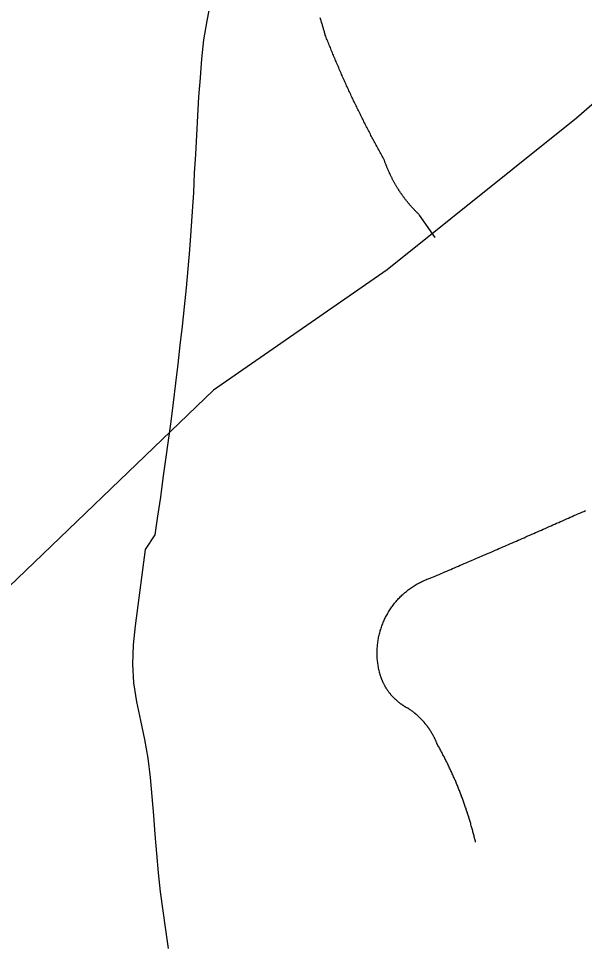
# Model space of a CAD drawing. Extents: x 1268485 to 1426702, y 514839 to 616766.
# Drawn here: x 1381037 to 1381522, y 564227 to 565024 of the extents above; entities that cross this region are included whole.
import ezdxf

# ---------------------------------------------------------------- set-up
doc = ezdxf.new("R2010")
doc.units = 0
for name, color, linetype in [('Old_Level_32', 7, 'Continuous'), ('Old_Level_35', 7, 'Continuous'), ('Old_Level_62', 7, 'Continuous')]:
    doc.layers.add(name, color=color, linetype=linetype)

msp = doc.modelspace()

# ---------------------------------------------------------------- linework, layer by layer
at = {"layer": 'Old_Level_32'}
msp.add_lwpolyline([(1382953.524, 566232.78), (1382782.39, 566091.659), (1382654.651, 565987.93), (1382241.986, 565636.094), (1382117.84, 565532.542), (1381945.903, 565385.805), (1381834.857, 565253.027), (1381764.438, 565155.476), (1381515.265, 564938.697), (1381352.759, 564808.629), (1381203.796, 564705.658), (1381006.083, 564515.976), (1380992.119, 564421.46), (1380956.263, 564330.138), (1380917.56, 564196.853), (1380780.676, 563967.497), (1380706.293, 563850.937), (1380647.267, 563747.501), (1380589.599, 563663.564), (1380547.659, 563537.659), (1380537.174, 563435.623), (1380579.114, 563039.547), (1380539.795, 562890.034), (1380491.765, 562776.936)], dxfattribs=at)
at = {"layer": 'Old_Level_35'}
msp.add_line((1381394.158, 564836.521), (1381380.727, 564855.642), dxfattribs=at)
for points in [[(1381300.141, 565009.123), (1381299.834, 565009.79), (1381299.731, 565010.558), (1381299.526, 565011.328), (1381299.219, 565012.046), (1381299.014, 565012.814), (1381298.911, 565013.583), (1381298.604, 565014.301), (1381298.398, 565015.019), (1381298.296, 565015.736), (1381297.988, 565016.505), (1381297.783, 565017.274), (1381297.476, 565017.992), (1381297.373, 565018.761), (1381297.168, 565019.427), (1381296.861, 565020.196), (1381296.656, 565020.914), (1381296.348, 565021.683), (1381296.245, 565022.451), (1381296.04, 565023.169), (1381295.733, 565023.887), (1381295.528, 565024.605)], [(1381350.277, 564903.163), (1381349.764, 564904.239), (1381349.149, 564905.264), (1381348.534, 564906.289), (1381348.021, 564907.366), (1381347.406, 564908.392), (1381346.893, 564909.417), (1381346.278, 564910.442), (1381345.766, 564911.518), (1381345.15, 564912.544), (1381344.638, 564913.569), (1381344.023, 564914.646), (1381343.51, 564915.671), (1381342.895, 564916.696), (1381342.382, 564917.772), (1381341.767, 564918.798), (1381341.254, 564919.823), (1381340.639, 564920.9), (1381340.127, 564921.925), (1381339.511, 564923.001), (1381338.999, 564923.976), (1381338.486, 564925.052), (1381337.871, 564926.129), (1381337.358, 564927.205), (1381336.743, 564928.23), (1381336.231, 564929.307), (1381335.718, 564930.332), (1381335.103, 564931.358), (1381334.59, 564932.434), (1381334.078, 564933.511), (1381333.667, 564934.587), (1381332.95, 564935.612), (1381332.54, 564936.689), (1381332.027, 564937.765), (1381331.412, 564938.79), (1381330.899, 564939.867), (1381330.387, 564940.943), (1381329.874, 564942.02), (1381329.361, 564943.045), (1381328.746, 564944.122), (1381328.234, 564945.199), (1381327.721, 564946.275), (1381327.208, 564947.3), (1381326.798, 564948.377), (1381326.286, 564949.453), (1381325.773, 564950.478), (1381325.158, 564951.555), (1381324.645, 564952.631), (1381324.133, 564953.708), (1381323.62, 564954.733), (1381323.107, 564955.81), (1381322.595, 564956.886), (1381322.082, 564958.014), (1381321.672, 564959.04), (1381321.159, 564960.116), (1381320.647, 564961.193), (1381320.134, 564962.269), (1381319.621, 564963.294), (1381319.109, 564964.422), (1381318.596, 564965.499), (1381318.083, 564966.575), (1381317.673, 564967.6), (1381317.161, 564968.728), (1381316.648, 564969.805), (1381316.238, 564970.881), (1381315.725, 564972.009), (1381315.213, 564973.086), (1381314.7, 564974.111), (1381314.29, 564975.187), (1381313.777, 564976.315), (1381313.367, 564977.392), (1381312.855, 564978.417), (1381312.342, 564979.545), (1381311.829, 564980.621), (1381311.419, 564981.749), (1381311.009, 564982.826), (1381310.497, 564983.851), (1381309.984, 564984.979), (1381309.471, 564986.055), (1381309.164, 564987.183), (1381308.651, 564988.259), (1381308.138, 564989.387), (1381307.728, 564990.463), (1381307.216, 564991.54), (1381306.703, 564992.616), (1381306.396, 564993.744), (1381305.883, 564994.821), (1381305.37, 564995.949), (1381304.96, 564997.025), (1381304.55, 564998.102), (1381304.14, 564999.178), (1381303.627, 565000.306), (1381303.217, 565001.383), (1381302.705, 565002.511), (1381302.294, 565003.587), (1381301.884, 565004.664), (1381301.372, 565005.791), (1381300.962, 565006.868), (1381300.552, 565007.995), (1381300.141, 565009.123)], [(1381380.727, 564855.642), (1381380.419, 564856.001), (1381379.907, 564856.462), (1381379.497, 564856.821), (1381379.086, 564857.231), (1381378.676, 564857.641), (1381378.266, 564858.051), (1381377.856, 564858.461), (1381377.549, 564858.872), (1381377.036, 564859.23), (1381376.626, 564859.692), (1381376.216, 564860.102), (1381375.908, 564860.512), (1381375.498, 564860.922), (1381375.088, 564861.383), (1381374.575, 564861.793), (1381374.268, 564862.203), (1381373.858, 564862.613), (1381373.55, 564863.075), (1381373.14, 564863.485), (1381372.73, 564863.946), (1381372.422, 564864.356), (1381372.012, 564864.818), (1381371.602, 564865.228), (1381371.295, 564865.689), (1381370.884, 564866.151), (1381370.474, 564866.561), (1381370.167, 564867.074), (1381369.757, 564867.484), (1381369.552, 564867.945), (1381369.141, 564868.355), (1381368.731, 564868.817), (1381368.424, 564869.329), (1381368.014, 564869.739), (1381367.604, 564870.2), (1381367.399, 564870.713), (1381366.988, 564871.123), (1381366.578, 564871.636), (1381366.271, 564872.046), (1381365.963, 564872.558), (1381365.656, 564873.02), (1381365.245, 564873.481), (1381365.04, 564873.943), (1381364.63, 564874.456), (1381364.425, 564874.866), (1381364.015, 564875.378), (1381363.605, 564875.891), (1381363.4, 564876.301), (1381362.99, 564876.814), (1381362.785, 564877.326), (1381362.375, 564877.839), (1381362.17, 564878.249), (1381361.862, 564878.762), (1381361.452, 564879.274), (1381361.247, 564879.735), (1381360.837, 564880.248), (1381360.632, 564880.76), (1381360.427, 564881.273), (1381360.017, 564881.735), (1381359.709, 564882.248), (1381359.504, 564882.76), (1381359.094, 564883.273), (1381358.889, 564883.734), (1381358.581, 564884.246), (1381358.376, 564884.759), (1381357.966, 564885.272), (1381357.761, 564885.733), (1381357.453, 564886.246), (1381357.248, 564886.759), (1381357.043, 564887.322), (1381356.736, 564887.835), (1381356.531, 564888.297), (1381356.223, 564888.809), (1381356.018, 564889.373), (1381355.711, 564889.885), (1381355.505, 564890.398), (1381355.3, 564890.962), (1381354.993, 564891.423), (1381354.788, 564891.936), (1381354.48, 564892.5), (1381354.275, 564893.013), (1381353.968, 564893.576), (1381353.763, 564894.038), (1381353.66, 564894.551), (1381353.352, 564895.114), (1381353.147, 564895.627), (1381352.84, 564896.191), (1381352.635, 564896.755), (1381352.532, 564897.267), (1381352.225, 564897.831), (1381352.02, 564898.292), (1381351.917, 564898.857), (1381351.61, 564899.369), (1381351.404, 564899.933), (1381351.199, 564900.497), (1381350.994, 564901.01), (1381350.892, 564901.573), (1381350.584, 564902.138), (1381350.482, 564902.701), (1381350.277, 564903.163)], [(1381390.774, 564544.885), (1381392.517, 564545.552), (1381394.158, 564546.27), (1381395.798, 564546.987), (1381397.336, 564547.705), (1381399.079, 564548.371), (1381400.719, 564549.14), (1381402.36, 564549.806), (1381404, 564550.524), (1381405.743, 564551.242), (1381407.384, 564551.959), (1381409.024, 564552.626), (1381410.665, 564553.395), (1381412.407, 564554.062), (1381414.048, 564554.728), (1381415.586, 564555.497), (1381417.226, 564556.163), (1381418.969, 564556.881), (1381420.61, 564557.65), (1381422.25, 564558.316), (1381423.89, 564559.085), (1381425.633, 564559.751), (1381427.274, 564560.418), (1381428.914, 564561.187), (1381430.452, 564561.854), (1381432.298, 564562.622), (1381433.835, 564563.289), (1381435.476, 564564.058), (1381437.116, 564564.775), (1381438.859, 564565.493), (1381440.5, 564566.211), (1381442.14, 564566.877), (1381443.78, 564567.646), (1381445.523, 564568.313), (1381447.164, 564569.081), (1381448.702, 564569.748), (1381450.342, 564570.517), (1381452.085, 564571.184), (1381453.725, 564571.952), (1381455.366, 564572.619), (1381457.006, 564573.387), (1381458.647, 564574.105), (1381460.39, 564574.823), (1381462.03, 564575.54), (1381463.67, 564576.258), (1381465.208, 564576.976), (1381466.951, 564577.694), (1381468.592, 564578.463), (1381470.232, 564579.129), (1381471.873, 564579.898), (1381473.513, 564580.616), (1381475.256, 564581.334), (1381476.896, 564582.051), (1381478.537, 564582.769), (1381480.075, 564583.487), (1381481.715, 564584.255), (1381483.458, 564584.922), (1381485.098, 564585.691), (1381486.739, 564586.46), (1381488.379, 564587.126), (1381490.02, 564587.895), (1381491.763, 564588.613), (1381493.403, 564589.331), (1381495.043, 564590.048), (1381496.581, 564590.817), (1381498.222, 564591.484), (1381499.965, 564592.252), (1381501.605, 564593.022), (1381503.246, 564593.688), (1381504.886, 564594.457), (1381506.526, 564595.175), (1381508.269, 564595.892), (1381509.91, 564596.61), (1381511.55, 564597.379), (1381513.088, 564598.148), (1381514.728, 564598.814), (1381516.369, 564599.583), (1381518.112, 564600.301), (1381519.752, 564601.069), (1381521.393, 564601.736), (1381523.033, 564602.505)], [(1381346.278, 564464.249), (1381345.971, 564465.274), (1381345.766, 564466.248), (1381345.458, 564467.273), (1381345.355, 564468.247), (1381345.15, 564469.273), (1381345.048, 564470.246), (1381344.843, 564471.271), (1381344.74, 564472.246), (1381344.638, 564473.322), (1381344.535, 564474.296), (1381344.33, 564475.322), (1381344.33, 564476.398), (1381344.33, 564477.372), (1381344.228, 564478.397), (1381344.228, 564479.423), (1381344.228, 564480.448), (1381344.228, 564481.422), (1381344.228, 564482.499), (1381344.33, 564483.524), (1381344.33, 564484.497), (1381344.535, 564485.574), (1381344.535, 564486.548), (1381344.638, 564487.573), (1381344.74, 564488.65), (1381344.843, 564489.624), (1381345.048, 564490.649), (1381345.15, 564491.623), (1381345.355, 564492.649), (1381345.458, 564493.622), (1381345.766, 564494.647), (1381345.971, 564495.622), (1381346.278, 564496.647), (1381346.483, 564497.621), (1381346.791, 564498.646), (1381346.996, 564499.62), (1381347.406, 564500.543), (1381347.611, 564501.568), (1381348.021, 564502.491), (1381348.226, 564503.516), (1381348.636, 564504.439), (1381349.046, 564505.362), (1381349.354, 564506.387), (1381349.764, 564507.31), (1381350.277, 564508.233), (1381350.584, 564509.206), (1381351.097, 564510.078), (1381351.507, 564511.001), (1381352.02, 564511.923), (1381352.532, 564512.795), (1381353.045, 564513.666), (1381353.455, 564514.537), (1381353.968, 564515.512), (1381354.48, 564516.332), (1381355.095, 564517.203), (1381355.608, 564518.075), (1381356.223, 564518.946), (1381356.838, 564519.766), (1381357.351, 564520.587), (1381357.966, 564521.356), (1381358.581, 564522.176), (1381359.299, 564522.996), (1381359.914, 564523.816), (1381360.632, 564524.585), (1381361.247, 564525.354), (1381361.965, 564526.123), (1381362.58, 564526.892), (1381363.4, 564527.61), (1381364.015, 564528.328), (1381364.733, 564529.045), (1381365.451, 564529.763), (1381366.271, 564530.429), (1381366.988, 564531.147), (1381367.706, 564531.814), (1381368.629, 564532.48), (1381369.347, 564533.146), (1381370.167, 564533.762), (1381370.987, 564534.377), (1381371.705, 564534.992), (1381372.627, 564535.607), (1381373.55, 564536.17), (1381374.268, 564536.735), (1381375.088, 564537.298), (1381376.011, 564537.863), (1381376.831, 564538.426), (1381377.754, 564538.939), (1381378.676, 564539.451), (1381379.497, 564539.913), (1381380.522, 564540.426), (1381381.342, 564540.938), (1381382.265, 564541.399), (1381383.29, 564541.809), (1381384.11, 564542.271), (1381385.033, 564542.681), (1381385.956, 564543.04), (1381386.981, 564543.45), (1381387.904, 564543.809), (1381388.826, 564544.168), (1381389.749, 564544.475), (1381390.774, 564544.885)], [(1381371.089, 564432.619), (1381370.782, 564432.876), (1381370.372, 564433.081), (1381369.962, 564433.234), (1381369.654, 564433.439), (1381369.244, 564433.644), (1381368.834, 564433.901), (1381368.526, 564434.055), (1381368.116, 564434.26), (1381367.706, 564434.516), (1381367.501, 564434.67), (1381367.091, 564434.926), (1381366.783, 564435.182), (1381366.373, 564435.387), (1381365.963, 564435.644), (1381365.758, 564435.9), (1381365.348, 564436.105), (1381365.04, 564436.362), (1381364.63, 564436.567), (1381364.425, 564436.823), (1381364.015, 564437.079), (1381363.605, 564437.387), (1381363.4, 564437.643), (1381362.99, 564437.9), (1381362.58, 564438.105), (1381362.375, 564438.361), (1381361.965, 564438.668), (1381361.76, 564438.925), (1381361.349, 564439.181), (1381361.144, 564439.488), (1381360.734, 564439.745), (1381360.529, 564440.053), (1381360.119, 564440.309), (1381359.914, 564440.616), (1381359.504, 564440.873), (1381359.299, 564441.181), (1381358.889, 564441.488), (1381358.581, 564441.796), (1381358.376, 564442.052), (1381357.966, 564442.359), (1381357.761, 564442.667), (1381357.453, 564443.026), (1381357.248, 564443.334), (1381356.838, 564443.641), (1381356.633, 564443.949), (1381356.326, 564444.256), (1381356.121, 564444.564), (1381355.916, 564444.871), (1381355.608, 564445.23), (1381355.3, 564445.537), (1381354.993, 564445.897), (1381354.788, 564446.204), (1381354.48, 564446.563), (1381354.275, 564446.87), (1381353.968, 564447.23), (1381353.763, 564447.588), (1381353.455, 564447.896), (1381353.352, 564448.255), (1381353.147, 564448.562), (1381352.84, 564448.921), (1381352.635, 564449.331), (1381352.327, 564449.638), (1381352.122, 564449.998), (1381352.02, 564450.356), (1381351.712, 564450.664), (1381351.507, 564451.074), (1381351.199, 564451.433), (1381351.097, 564451.792), (1381350.892, 564452.202), (1381350.789, 564452.509), (1381350.482, 564452.868), (1381350.277, 564453.227), (1381350.174, 564453.637), (1381349.867, 564453.996), (1381349.764, 564454.355), (1381349.456, 564454.765), (1381349.354, 564455.124), (1381349.251, 564455.482), (1381349.046, 564455.944), (1381348.841, 564456.303), (1381348.739, 564456.713), (1381348.534, 564457.072), (1381348.329, 564457.43), (1381348.226, 564457.892), (1381348.021, 564458.251), (1381347.919, 564458.61), (1381347.714, 564459.02), (1381347.611, 564459.43), (1381347.508, 564459.789), (1381347.406, 564460.199), (1381347.201, 564460.609), (1381347.098, 564461.019), (1381346.996, 564461.378), (1381346.893, 564461.788), (1381346.791, 564462.198), (1381346.586, 564462.608), (1381346.483, 564463.019), (1381346.381, 564463.429), (1381346.278, 564463.839), (1381346.278, 564464.249)], [(1381396.003, 564401.811), (1381395.901, 564402.169), (1381395.593, 564402.579), (1381395.491, 564402.938), (1381395.388, 564403.297), (1381395.286, 564403.707), (1381394.978, 564404.066), (1381394.875, 564404.425), (1381394.773, 564404.835), (1381394.67, 564405.194), (1381394.363, 564405.552), (1381394.26, 564405.962), (1381393.953, 564406.322), (1381393.85, 564406.68), (1381393.748, 564407.039), (1381393.543, 564407.398), (1381393.338, 564407.757), (1381393.133, 564408.115), (1381393.03, 564408.526), (1381392.722, 564408.885), (1381392.62, 564409.192), (1381392.415, 564409.551), (1381392.21, 564409.961), (1381392.005, 564410.268), (1381391.8, 564410.628), (1381391.595, 564410.986), (1381391.39, 564411.294), (1381391.082, 564411.704), (1381390.98, 564412.011), (1381390.774, 564412.371), (1381390.467, 564412.729), (1381390.364, 564413.088), (1381390.159, 564413.447), (1381389.852, 564413.754), (1381389.647, 564414.114), (1381389.544, 564414.421), (1381389.237, 564414.729), (1381389.032, 564415.139), (1381388.724, 564415.446), (1381388.519, 564415.754), (1381388.211, 564416.112), (1381388.006, 564416.42), (1381387.904, 564416.728), (1381387.596, 564417.138), (1381387.391, 564417.445), (1381387.084, 564417.753), (1381386.878, 564418.06), (1381386.673, 564418.368), (1381386.366, 564418.676), (1381386.161, 564418.983), (1381385.853, 564419.393), (1381385.648, 564419.701), (1381385.238, 564420.008), (1381385.033, 564420.316), (1381384.725, 564420.624), (1381384.52, 564420.88), (1381384.213, 564421.188), (1381384.008, 564421.496), (1381383.7, 564421.803), (1381383.495, 564422.111), (1381383.085, 564422.418), (1381382.88, 564422.674), (1381382.675, 564422.982), (1381382.367, 564423.289), (1381381.957, 564423.649), (1381381.752, 564423.854), (1381381.547, 564424.212), (1381381.137, 564424.52), (1381380.829, 564424.776), (1381380.624, 564425.084), (1381380.214, 564425.289), (1381380.009, 564425.647), (1381379.702, 564425.852), (1381379.394, 564426.212), (1381379.086, 564426.417), (1381378.881, 564426.673), (1381378.471, 564426.98), (1381378.266, 564427.237), (1381377.856, 564427.493), (1381377.651, 564427.75), (1381377.241, 564428.057), (1381377.036, 564428.313), (1381376.626, 564428.57), (1381376.421, 564428.826), (1381376.011, 564429.082), (1381375.703, 564429.338), (1381375.396, 564429.543), (1381375.088, 564429.8), (1381374.78, 564430.056), (1381374.37, 564430.313), (1381374.165, 564430.569), (1381373.755, 564430.825), (1381373.345, 564431.081), (1381373.14, 564431.235), (1381372.73, 564431.491), (1381372.422, 564431.748), (1381372.115, 564432.004), (1381371.705, 564432.209), (1381371.397, 564432.414), (1381371.089, 564432.619)], [(1381428.607, 564318.2), (1381428.504, 564319.123), (1381428.299, 564319.995), (1381427.991, 564320.866), (1381427.889, 564321.738), (1381427.581, 564322.609), (1381427.376, 564323.481), (1381427.171, 564324.352), (1381426.966, 564325.326), (1381426.761, 564326.197), (1381426.454, 564327.069), (1381426.248, 564327.94), (1381426.043, 564328.812), (1381425.736, 564329.683), (1381425.531, 564330.555), (1381425.223, 564331.426), (1381425.018, 564332.298), (1381424.711, 564333.169), (1381424.506, 564334.041), (1381424.3, 564334.964), (1381423.993, 564335.835), (1381423.788, 564336.706), (1381423.48, 564337.578), (1381423.275, 564338.449), (1381422.968, 564339.32), (1381422.763, 564340.192), (1381422.455, 564341.063), (1381422.147, 564341.884), (1381421.84, 564342.756), (1381421.635, 564343.627), (1381421.327, 564344.498), (1381421.02, 564345.37), (1381420.712, 564346.241), (1381420.507, 564347.062), (1381420.097, 564347.933), (1381419.892, 564348.805), (1381419.584, 564349.676), (1381419.277, 564350.496), (1381418.969, 564351.368), (1381418.662, 564352.239), (1381418.354, 564353.111), (1381418.149, 564353.931), (1381417.739, 564354.802), (1381417.534, 564355.674), (1381417.124, 564356.494), (1381416.714, 564357.365), (1381416.508, 564358.237), (1381416.098, 564359.057), (1381415.893, 564359.928), (1381415.483, 564360.748), (1381415.176, 564361.62), (1381414.868, 564362.441), (1381414.458, 564363.312), (1381414.15, 564364.132), (1381413.843, 564365.004), (1381413.535, 564365.824), (1381413.125, 564366.695), (1381412.715, 564367.515), (1381412.407, 564368.387), (1381412.1, 564369.207), (1381411.792, 564370.078), (1381411.382, 564370.898), (1381410.972, 564371.668), (1381410.665, 564372.539), (1381410.254, 564373.359), (1381409.844, 564374.179), (1381409.537, 564375.051), (1381409.127, 564375.871), (1381408.717, 564376.692), (1381408.409, 564377.512), (1381407.999, 564378.383), (1381407.589, 564379.203), (1381407.281, 564380.023), (1381406.871, 564380.793), (1381406.461, 564381.613), (1381406.153, 564382.433), (1381405.743, 564383.304), (1381405.231, 564384.124), (1381404.923, 564384.945), (1381404.513, 564385.765), (1381404.103, 564386.585), (1381403.795, 564387.354), (1381403.283, 564388.175), (1381402.873, 564388.995), (1381402.462, 564389.815), (1381401.95, 564390.635), (1381401.642, 564391.455), (1381401.232, 564392.276), (1381400.719, 564393.044), (1381400.412, 564393.813), (1381399.899, 564394.634), (1381399.489, 564395.454), (1381399.079, 564396.274), (1381398.669, 564397.043), (1381398.259, 564397.812), (1381397.746, 564398.632), (1381397.336, 564399.452), (1381396.926, 564400.273), (1381396.413, 564400.99), (1381396.003, 564401.811)]]:
    msp.add_lwpolyline(points, dxfattribs=at)
at = {"layer": 'Old_Level_62'}
msp.add_lwpolyline([(1381165.422, 564226.901), (1381163.064, 564243.151), (1381160.706, 564259.402), (1381158.553, 564275.652), (1381156.708, 564291.953), (1381155.272, 564308.307), (1381153.939, 564324.659), (1381152.709, 564341.013), (1381151.376, 564357.365), (1381149.838, 564373.718), (1381147.89, 564390.02), (1381145.122, 564406.219), (1381141.636, 564422.367), (1381138.15, 564438.515), (1381135.587, 564454.662), (1381134.664, 564470.861), (1381135.382, 564487.163), (1381137.125, 564503.516), (1381145.737, 564569.081), (1381153.939, 564581.641), (1381156.297, 564597.686), (1381158.655, 564613.834), (1381160.911, 564630.033), (1381163.167, 564646.233), (1381165.422, 564662.534), (1381167.575, 564678.836), (1381169.626, 564695.138), (1381171.676, 564711.49), (1381173.624, 564727.843), (1381175.47, 564744.196), (1381177.315, 564760.549), (1381179.058, 564776.902), (1381180.801, 564793.255), (1381182.339, 564809.607), (1381183.672, 564825.909), (1381184.902, 564842.313), (1381185.927, 564858.667), (1381186.953, 564875.071), (1381187.773, 564891.475), (1381188.696, 564907.827), (1381189.516, 564924.232), (1381190.439, 564940.636), (1381191.464, 564956.989), (1381192.694, 564973.393), (1381193.924, 564989.695), (1381195.667, 565005.996), (1381198.436, 565022.196), (1381201.614, 565038.395)], dxfattribs=at)

doc.saveas('drawing.dxf')
